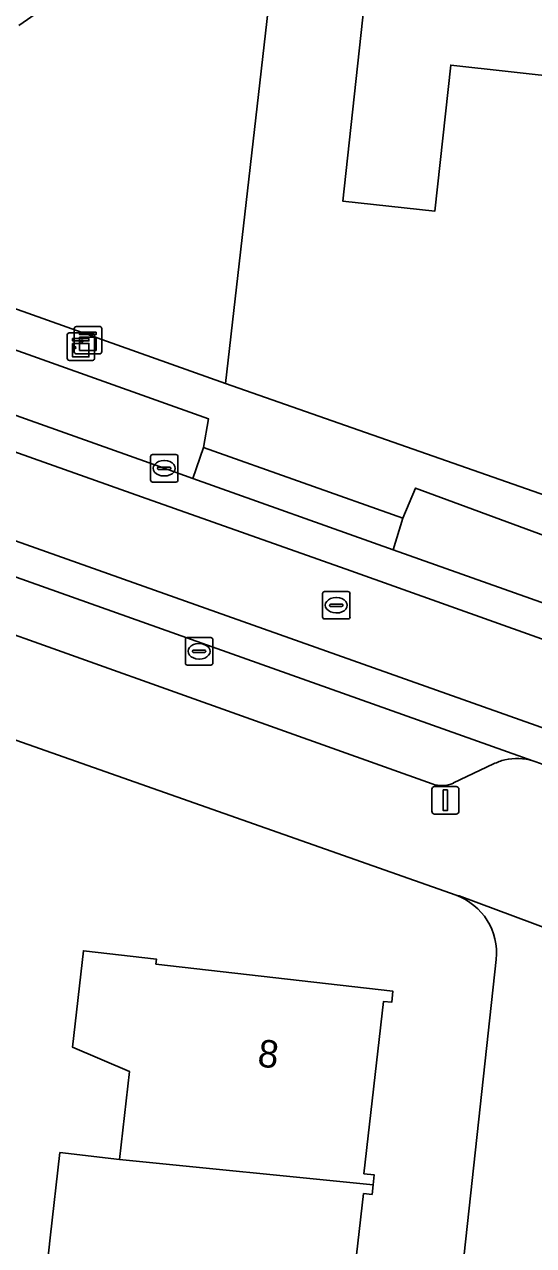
# Model space of a CAD drawing. Extents: x 162396 to 163643, y 386452 to 387406.
# Drawn here: x 162580.44 to 162599, y 386600.76 to 386645.25 of the extents above; entities that cross this region are included whole.
import ezdxf

# ---------------------------------------------------------------- set-up
doc = ezdxf.new("R2010")
doc.units = 0
for name, color, linetype in [('IMGEO_Erf', 7, 'Continuous'), ('IMGEO_Groenvoorziening', 7, 'Continuous'), ('IMGEO_Kast', 7, 'Continuous'), ('IMGEO_Kolk', 7, 'Continuous'), ('IMGEO_Lichtmast', 7, 'Continuous'), ('IMGEO_Pand', 7, 'Continuous'), ('IMGEO_Pand_nummerreeks', 7, 'Continuous'), ('IMGEO_Parkeervlak_open', 7, 'Continuous'), ('IMGEO_Rijbaan_lokaal_gesloten', 7, 'Continuous'), ('IMGEO_Rijbaan_lokaal_open', 7, 'Continuous'), ('IMGEO_Rioolput', 7, 'Continuous'), ('IMGEO_Voetpad_open', 7, 'Continuous')]:
    doc.layers.add(name, color=color, linetype=linetype)

msp = doc.modelspace()

# ---------------------------------------------------------------- linework, layer by layer
at = {"layer": 'IMGEO_Erf'}
for points in [[(162589.976, 386651.544), (162587.764, 386632.176), (162608.983, 386624.745), (162612.855, 386659.948)], [(162610.208, 386647.493), (162609.67, 386642.605), (162610.068, 386642.562), (162608.688, 386630.029), (162603.325, 386630.619), (162604.668, 386642.815), (162595.981, 386643.772), (162595.395, 386638.449), (162592.041, 386638.819), (162592.828, 386645.969)], [(162596.17, 386613.523), (162573.621, 386621.455), (162572.865, 386612.427), (162575.967, 386612.081), (162575.162, 386604.868), (162572.06, 386605.214), (162571.791, 386602.773), (162574.014, 386602.603), (162573.55, 386598.243), (162573.516, 386597.92), (162571.284, 386598.158), (162571, 386595.578), (162573.194, 386595.411), (162572.861, 386591.042), (162572.731, 386589.343), (162570.462, 386589.516), (162570.75, 386593.304), (162570.318, 386589.379), (162593.535, 386587.193), (162595.004, 386587.03), (162597.635, 386611.189)], [(162580.97, 386597.316), (162581.379, 386601.045), (162581.734, 386604.147), (162583.906, 386603.898), (162584.272, 386607.098), (162582.185, 386607.992), (162582.587, 386611.505), (162585.25, 386611.2), (162585.229, 386611.015), (162593.871, 386610.025), (162593.825, 386609.624), (162593.533, 386609.658), (162592.813, 386603.377), (162593.189, 386603.334), (162593.149, 386602.978), (162593.108, 386602.621), (162592.802, 386602.656), (162592.083, 386596.383)]]:
    msp.add_lwpolyline(points, dxfattribs=at)
msp.add_arc((162595.422, 386611.426), 2.226, 353.8773, 70.3539, dxfattribs=at)
at = {"layer": 'IMGEO_Groenvoorziening'}
msp.add_lwpolyline([(162550.979, 386645.25), (162587.764, 386632.176), (162589.976, 386651.544), (162590.56, 386656.632), (162591.351, 386663.817), (162584.117, 386664.44), (162584.159, 386663.601), (162584.448, 386662.137), (162585.464, 386654.475), (162585.3, 386653.076), (162584.991, 386651.702), (162584.54, 386650.368), (162583.952, 386649.088), (162583.233, 386647.877), (162582.341, 386646.687), (162580.239, 386645.21)], dxfattribs=at)
for points in [[(162548.316, 386642.319), (162548.628, 386642.19), (162552.639, 386640.768), (162569.093, 386634.931), (162585.535, 386629.082), (162586.579, 386628.708), (162586.965, 386629.834), (162587.153, 386630.88), (162569.801, 386637.061), (162549.95, 386644.138)], [(162594.234, 386627.259), (162593.88, 386626.111), (162607.73, 386621.199), (162608.356, 386620.966), (162608.745, 386622.1), (162608.836, 386623.148), (162594.697, 386628.36)]]:
    msp.add_lwpolyline(points, close=True, dxfattribs=at)
at = {"layer": 'IMGEO_Kast'}
for p, q in [((162581.996, 386633.09), (162581.996, 386633.931)), ((162581.996, 386633.931), (162581.996, 386633.09)), ((162582.071, 386634.015), (162582.912, 386634.015)), ((162582.912, 386634.015), (162582.071, 386634.015)), ((162582.256, 386633.323), (162582.256, 386634.164)), ((162582.256, 386634.164), (162582.256, 386633.323)), ((162582.331, 386634.248), (162583.172, 386634.248)), ((162583.172, 386634.248), (162582.331, 386634.248)), ((162582.996, 386633.94), (162582.996, 386633.099)), ((162582.996, 386633.099), (162582.996, 386633.94)), ((162583.256, 386634.173), (162583.256, 386633.332)), ((162583.256, 386633.332), (162583.256, 386634.173)), ((162582.921, 386633.015), (162582.08, 386633.015)), ((162582.08, 386633.015), (162582.921, 386633.015)), ((162583.181, 386633.248), (162582.34, 386633.248)), ((162582.34, 386633.248), (162583.181, 386633.248))]:
    msp.add_line(p, q, dxfattribs=at)
for points in [[(162582.451, 386634.038), (162583.051, 386634.038), (162583.051, 386633.953), (162582.451, 386633.953), (162582.451, 386634.038)], [(162582.191, 386633.805), (162582.791, 386633.805), (162582.791, 386633.72), (162582.191, 386633.72), (162582.191, 386633.805)], [(162582.191, 386633.63), (162582.791, 386633.63), (162582.791, 386633.141), (162582.191, 386633.141), (162582.191, 386633.63)], [(162582.451, 386633.863), (162583.051, 386633.863), (162583.051, 386633.374), (162582.451, 386633.374), (162582.451, 386633.863)]]:
    msp.add_lwpolyline(points, dxfattribs=at)
for centre in [(162582.275, 386633.479), (162582.535, 386633.712)]:
    msp.add_circle(centre, 0.0377, dxfattribs=at)
for centre, start, end in [((162582.074, 386633.937), 92.4484, 184.2845), ((162582.074, 386633.937), 92.4484, 184.2845), ((162582.334, 386634.17), 92.4484, 184.2845), ((162582.334, 386634.17), 92.4484, 184.2845), ((162582.918, 386633.937), 2.4484, 94.2845), ((162582.918, 386633.937), 2.4484, 94.2845), ((162583.178, 386634.17), 2.4484, 94.2845), ((162583.178, 386634.17), 2.4484, 94.2845), ((162582.074, 386633.093), 182.4484, 274.2845), ((162582.074, 386633.093), 182.4484, 274.2845), ((162582.334, 386633.326), 182.4484, 274.2845), ((162582.334, 386633.326), 182.4484, 274.2845), ((162582.918, 386633.093), 272.4484, 4.2845), ((162582.918, 386633.093), 272.4484, 4.2845), ((162583.178, 386633.326), 272.4484, 4.2845), ((162583.178, 386633.326), 272.4484, 4.2845)]:
    msp.add_arc(centre, 0.0779, start, end, dxfattribs=at)
at = {"layer": 'IMGEO_Kolk'}
for p, q in [((162585.034, 386628.656), (162585.034, 386629.508)), ((162585.109, 386629.582), (162585.961, 386629.582)), ((162586.035, 386629.508), (162586.035, 386628.656)), ((162585.293, 386629.076), (162585.293, 386629.088)), ((162585.731, 386629.039), (162585.333, 386629.039)), ((162585.336, 386629.125), (162585.734, 386629.125)), ((162585.522, 386629.362), (162585.547, 386629.362)), ((162585.777, 386629.088), (162585.777, 386629.076)), ((162585.961, 386628.582), (162585.109, 386628.582)), ((162585.545, 386628.802), (162585.52, 386628.802)), ((162586.305, 386621.986), (162586.305, 386622.838)), ((162586.38, 386622.912), (162587.232, 386622.912)), ((162587.306, 386622.838), (162587.306, 386621.986)), ((162586.564, 386622.406), (162586.564, 386622.418)), ((162587.002, 386622.369), (162586.604, 386622.369)), ((162586.607, 386622.455), (162587.005, 386622.455)), ((162586.793, 386622.692), (162586.818, 386622.692)), ((162587.048, 386622.418), (162587.048, 386622.406)), ((162587.232, 386621.912), (162586.38, 386621.912)), ((162586.816, 386622.132), (162586.791, 386622.132))]:
    msp.add_line(p, q, dxfattribs=at)
for points in [[(162585.034, 386628.656), (162585.034, 386629.508)], [(162585.109, 386629.582), (162585.961, 386629.582)], [(162586.035, 386629.508), (162586.035, 386628.656)], [(162585.961, 386628.582), (162585.109, 386628.582)], [(162586.305, 386621.986), (162586.305, 386622.838)], [(162586.38, 386622.912), (162587.232, 386622.912)], [(162587.306, 386622.838), (162587.306, 386621.986)], [(162587.232, 386621.912), (162586.38, 386621.912)]]:
    msp.add_lwpolyline(points, dxfattribs=at)
for centre, radius, start, end in [((162585.111, 386629.506), 0.0765, 91.552, 178.448), ((162585.111, 386629.506), 0.0765, 91.552, 178.448), ((162585.959, 386629.506), 0.0765, 1.552, 88.448), ((162585.959, 386629.506), 0.0765, 1.552, 88.448), ((162585.333, 386629.085), 0.0403, 85.8775, 175.7526), ((162585.33, 386629.075), 0.0366, 178.938, 274.7102), ((162585.734, 386629.082), 0.043, 264.8664, 352.4533), ((162585.738, 386629.087), 0.0386, 1.7309, 96.639), ((162585.111, 386628.658), 0.0765, 181.552, 268.448), ((162585.111, 386628.658), 0.0765, 181.552, 268.448), ((162585.959, 386628.658), 0.0765, 271.552, 358.448), ((162585.959, 386628.658), 0.0765, 271.552, 358.448), ((162586.382, 386622.836), 0.0765, 91.552, 178.448), ((162586.382, 386622.836), 0.0765, 91.552, 178.448), ((162587.23, 386622.836), 0.0765, 1.552, 88.448), ((162587.23, 386622.836), 0.0765, 1.552, 88.448), ((162586.604, 386622.415), 0.0403, 85.8775, 175.7526), ((162586.601, 386622.405), 0.0366, 178.938, 274.7102), ((162587.005, 386622.412), 0.043, 264.8664, 352.4533), ((162587.009, 386622.417), 0.0386, 1.7309, 96.639), ((162586.382, 386621.988), 0.0765, 181.552, 268.448), ((162586.382, 386621.988), 0.0765, 181.552, 268.448), ((162587.23, 386621.988), 0.0765, 271.552, 358.448), ((162587.23, 386621.988), 0.0765, 271.552, 358.448)]:
    msp.add_arc(centre, radius, start, end, dxfattribs=at)
for centre, major_axis, ratio, start_param, end_param in [((162585.521, 386629.082), (-0.387, 0.002), 0.722429, 4.712389, 7.853982), ((162585.546, 386629.082), (-0.39, 0.002), 0.717154, 1.570796, 4.712389), ((162586.792, 386622.412), (-0.387, 0.002), 0.722429, 4.712389, 7.853982), ((162586.817, 386622.412), (-0.39, 0.002), 0.717154, 1.570796, 4.712389)]:
    msp.add_ellipse(centre, major_axis=major_axis, ratio=ratio, start_param=start_param, end_param=end_param, dxfattribs=at)
at = {"layer": 'IMGEO_Lichtmast'}
for p, q in [((162595.388, 386617.485), (162596.178, 386617.485)), ((162596.178, 386617.485), (162595.388, 386617.485)), ((162595.288, 386616.585), (162595.288, 386617.385)), ((162595.288, 386617.385), (162595.288, 386616.585)), ((162596.278, 386617.385), (162596.278, 386616.585)), ((162596.278, 386616.585), (162596.278, 386617.385)), ((162596.178, 386616.485), (162595.388, 386616.485)), ((162595.388, 386616.485), (162596.178, 386616.485))]:
    msp.add_line(p, q, dxfattribs=at)
msp.add_lwpolyline([(162595.708, 386617.36), (162595.858, 386617.36), (162595.858, 386616.61), (162595.708, 386616.61), (162595.708, 386617.36)], dxfattribs=at)
for centre, start, end in [((162595.388, 386617.385), 90, 180), ((162595.388, 386617.385), 90, 180), ((162596.178, 386617.385), 0, 90), ((162596.178, 386617.385), 360, 90), ((162595.388, 386616.585), 180, 270), ((162595.388, 386616.585), 180, 270), ((162596.178, 386616.585), 270, 0), ((162596.178, 386616.585), 270, 0)]:
    msp.add_arc(centre, 0.1, start, end, dxfattribs=at)
at = {"layer": 'IMGEO_Pand'}
for points in [[(162596.304, 386649.01), (162593.2, 386649.351), (162592.828, 386645.969), (162592.041, 386638.819), (162595.395, 386638.449), (162595.981, 386643.772), (162604.668, 386642.815), (162603.325, 386630.619), (162608.688, 386630.029), (162610.068, 386642.562), (162609.67, 386642.605), (162610.208, 386647.493), (162601.831, 386648.402)], [(162593.149, 386602.978), (162593.189, 386603.334), (162592.813, 386603.377), (162593.533, 386609.658), (162593.825, 386609.624), (162593.871, 386610.025), (162585.229, 386611.015), (162585.25, 386611.2), (162582.587, 386611.505), (162582.185, 386607.992), (162584.272, 386607.098), (162583.906, 386603.898)], [(162581.734, 386604.147), (162581.379, 386601.045), (162580.97, 386597.316), (162583.175, 386597.065), (162592.409, 386596.012), (162592.447, 386596.342), (162592.083, 386596.383), (162592.802, 386602.656), (162593.108, 386602.621), (162593.149, 386602.978), (162583.906, 386603.898)]]:
    msp.add_lwpolyline(points, close=True, dxfattribs=at)
at = {"layer": 'IMGEO_Parkeervlak_open'}
for points in [[(162579.029, 386625.507), (162578.921, 386625.204), (162578.358, 386623.624), (162586.273, 386620.802), (162595.304, 386617.585)], [(162598.974, 386618.418), (162579.029, 386625.507)], [(162596.073, 386617.615), (162597.541, 386618.309)]]:
    msp.add_lwpolyline(points, dxfattribs=at)
for centre, radius, start, end in [((162598.37, 386616.67), 1.836, 103.2103, 116.8234), ((162598.391, 386616.611), 1.899, 72.1056, 103.4204), ((162595.654, 386618.489), 0.97, 248.8521, 295.6161)]:
    msp.add_arc(centre, radius, start, end, dxfattribs=at)
at = {"layer": 'IMGEO_Rijbaan_lokaal_gesloten'}
for points in [[(162593.88, 386626.111), (162586.579, 386628.708), (162585.535, 386629.082), (162569.093, 386634.931), (162552.639, 386640.768), (162548.628, 386642.19), (162548.204, 386641), (162568.609, 386633.752), (162584.71, 386628.039), (162592.338, 386625.34), (162612.847, 386618.032), (162633.104, 386610.835), (162641.405, 386607.888), (162647.194, 386605.99), (162647.5, 386607.195), (162646.749, 386607.422), (162641.786, 386609.063), (162633.601, 386611.976), (162627.161, 386614.281), (162627.057, 386614.318), (162613.293, 386619.229), (162608.356, 386620.966), (162607.73, 386621.199)], [(162587.442, 386623.845), (162567.328, 386630.965), (162547.159, 386638.157), (162546.73, 386636.987), (162546.803, 386636.961), (162570.575, 386628.512), (162579.029, 386625.507), (162598.974, 386618.418), (162599.078, 386618.381), (162600.155, 386617.992), (162601.252, 386617.606), (162602.318, 386617.218), (162602.395, 386617.191), (162625.654, 386608.978), (162634.262, 386605.939), (162640.444, 386603.756), (162646.192, 386601.872), (162646.48, 386603.055), (162644.832, 386603.568), (162640.402, 386605.025), (162636.32, 386606.456), (162625.443, 386610.322), (162604.276, 386617.886), (162599.474, 386619.574)]]:
    msp.add_lwpolyline(points, close=True, dxfattribs=at)
at = {"layer": 'IMGEO_Rijbaan_lokaal_open'}
msp.add_lwpolyline([(162548.204, 386641), (162547.159, 386638.157), (162567.328, 386630.965), (162587.442, 386623.845), (162599.474, 386619.574), (162604.276, 386617.886), (162625.443, 386610.322), (162636.32, 386606.456), (162640.402, 386605.025), (162644.832, 386603.568), (162646.48, 386603.055), (162647.194, 386605.99), (162641.405, 386607.888), (162633.104, 386610.835), (162612.847, 386618.032), (162592.338, 386625.34), (162584.71, 386628.039), (162568.609, 386633.752)], close=True, dxfattribs=at)
at = {"layer": 'IMGEO_Rioolput'}
for p, q in [((162591.38, 386624.591), (162592.232, 386624.591)), ((162591.305, 386623.665), (162591.305, 386624.517)), ((162591.564, 386624.085), (162591.564, 386624.097)), ((162591.607, 386624.134), (162592.005, 386624.134)), ((162591.793, 386624.371), (162591.818, 386624.371)), ((162592.048, 386624.097), (162592.048, 386624.085)), ((162592.306, 386624.517), (162592.306, 386623.665)), ((162592.002, 386624.048), (162591.604, 386624.048)), ((162591.816, 386623.811), (162591.791, 386623.811)), ((162592.232, 386623.591), (162591.38, 386623.591))]:
    msp.add_line(p, q, dxfattribs=at)
for points in [[(162591.38, 386624.591), (162592.232, 386624.591)], [(162591.305, 386623.665), (162591.305, 386624.517)], [(162592.306, 386624.517), (162592.306, 386623.665)], [(162592.232, 386623.591), (162591.38, 386623.591)]]:
    msp.add_lwpolyline(points, dxfattribs=at)
for centre, radius, start, end in [((162591.382, 386624.515), 0.0765, 91.552, 178.448), ((162591.382, 386624.515), 0.0765, 91.552, 178.448), ((162592.23, 386624.515), 0.0765, 1.552, 88.448), ((162592.23, 386624.515), 0.0765, 1.552, 88.448), ((162591.604, 386624.094), 0.0403, 85.8775, 175.7526), ((162591.601, 386624.084), 0.0366, 178.938, 274.7102), ((162592.005, 386624.091), 0.043, 264.8664, 352.4533), ((162592.009, 386624.096), 0.0386, 1.7309, 96.639), ((162591.382, 386623.667), 0.0765, 181.552, 268.448), ((162591.382, 386623.667), 0.0765, 181.552, 268.448), ((162592.23, 386623.667), 0.0765, 271.552, 358.448), ((162592.23, 386623.667), 0.0765, 271.552, 358.448)]:
    msp.add_arc(centre, radius, start, end, dxfattribs=at)
for centre, major_axis, ratio, start_param, end_param in [((162591.792, 386624.091), (-0.387, 0.002), 0.722429, 4.712389, 7.853982), ((162591.817, 386624.091), (-0.39, 0.002), 0.717154, 1.570796, 4.712389)]:
    msp.add_ellipse(centre, major_axis=major_axis, ratio=ratio, start_param=start_param, end_param=end_param, dxfattribs=at)
at = {"layer": 'IMGEO_Voetpad_open'}
for points in [[(162540.836, 386645), (162547.647, 386642.558), (162548.316, 386642.319), (162549.95, 386644.138), (162569.801, 386637.061), (162587.153, 386630.88), (162586.965, 386629.834), (162594.234, 386627.259), (162594.697, 386628.36), (162608.836, 386623.148), (162608.745, 386622.1), (162613.692, 386620.329), (162614.096, 386621.447), (162627.851, 386616.434), (162627.564, 386615.41), (162634.012, 386613.1), (162634.373, 386614.122), (162639.511, 386612.232), (162644.199, 386610.663), (162648.804, 386609.304), (162648.729, 386608.114), (162651.104, 386607.54), (162654.099, 386606.949), (162654.241, 386607.747)], [(162667.525, 386606.224), (162660.214, 386607.974), (162650.363, 386610.409), (162649.126, 386610.781), (162645.163, 386611.995), (162630.221, 386617.233), (162628.73, 386617.707), (162610.524, 386624.181), (162608.983, 386624.745), (162587.764, 386632.176), (162550.979, 386645.25)], [(162595.304, 386617.585), (162586.273, 386620.802), (162578.358, 386623.624), (162577.95, 386622.485), (162569.444, 386625.499), (162569.893, 386626.639), (162565.675, 386628.114), (162549.165, 386633.993)], [(162544.673, 386631.651), (162549.244, 386630.03), (162549.421, 386629.967), (162572.362, 386621.897), (162573.621, 386621.455), (162596.17, 386613.523), (162596.286, 386613.509), (162604.405, 386610.482), (162604.476, 386610.426), (162627.944, 386602.131), (162628.867, 386601.804), (162650.661, 386594.101), (162655.686, 386592.692), (162655.827, 386594.677)], [(162597.541, 386618.309), (162596.073, 386617.615)], [(162602.395, 386617.191), (162602.318, 386617.218), (162601.252, 386617.606), (162600.155, 386617.992), (162599.078, 386618.381), (162598.974, 386618.418)], [(162604.476, 386610.426), (162604.405, 386610.482), (162596.286, 386613.509), (162596.17, 386613.523)], [(162597.635, 386611.189), (162595.004, 386587.03), (162593.535, 386587.193), (162593.372, 386585.788), (162593.323, 386585.365), (162592.294, 386576.49), (162591.351, 386569.116), (162591.207, 386567.783), (162590.984, 386565.511), (162590.782, 386563.457)]]:
    msp.add_lwpolyline(points, dxfattribs=at)
msp.add_lwpolyline([(162586.965, 386629.834), (162586.579, 386628.708), (162593.88, 386626.111), (162594.234, 386627.259)], close=True, dxfattribs=at)
for centre, radius, start, end in [((162598.37, 386616.67), 1.836, 103.2103, 116.8234), ((162598.391, 386616.611), 1.899, 72.1056, 103.4204), ((162595.654, 386618.489), 0.97, 248.8521, 295.6161), ((162595.422, 386611.426), 2.226, 353.8773, 70.3539)]:
    msp.add_arc(centre, radius, start, end, dxfattribs=at)

# ---------------------------------------------------------------- texts
at = {"layer": 'IMGEO_Pand_nummerreeks'}
msp.add_text('8', height=1, rotation=353.4649, dxfattribs=at).set_placement((162588.907, 386607.292))

doc.saveas('drawing.dxf')
